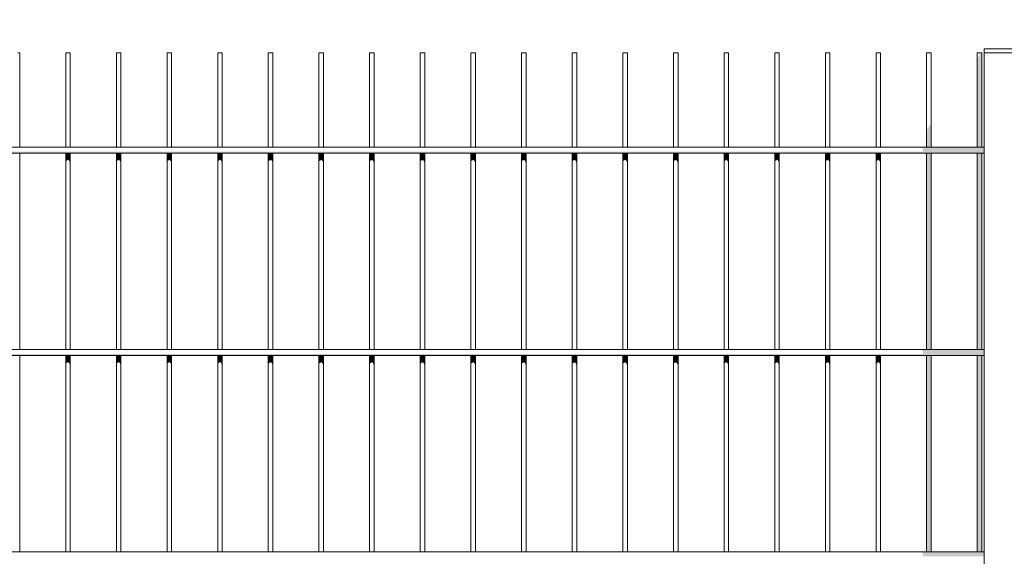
# Model space of a CAD drawing. Header units: metres. Extents: x -111 to -1, y -8 to 26.
# Tile 1041 of 1056: x -5.77 to -4.798, y 0.075 to 0.605. Entities that reach past the tile are written whole.
import ezdxf

# ---------------------------------------------------------------- set-up
doc = ezdxf.new("R2010")
doc.units = ezdxf.units.M
doc.header["$MEASUREMENT"] = 0
doc.layers.add('40 Absturzsicherung', color=7, linetype='Continuous')
doc.layers.add('94 Genehmigungsplanung Bemaßung', color=7, linetype='Continuous')
doc.styles.add('ERSTELLTER_STIL_2', font='arial.ttf')
doc.dimstyles.new('ERSTELLTER_STIL__1', dxfattribs={"dimtxt": 0.25, "dimasz": 0.19, "dimexe": 0.18, "dimexo": 0.1, "dimgap": 0, "dimtad": 1, "dimtih": 1, "dimtoh": 1, "dimzin": 0, "dimdsep": 46, "dimtxsty": 'ERSTELLTER_STIL_2', "dimblk": 'ARROWHEAD_6', "dimblk1": 'ARROWHEAD_6', "dimblk2": 'ARROWHEAD_6', "dimcen": 0.09, "dimclrd": 7, "dimclre": 7, "dimclrt": 7, "dimazin": 0, "dimtfac": 1, "dimtdec": 4, "dimtmove": 0, "dimatfit": 3, "dimfxl": 1, "dimtolj": 1, "dimtzin": 0, "dimarcsym": 0})

# ---------------------------------------------------------------- blocks, each defined once
blk = doc.blocks.new('*D130', base_point=(-27236.13209, 0))
at = {"layer": '94 Genehmigungsplanung Bemaßung', "color": 7, "linetype": 'Continuous', "lineweight": 13}
for p, q in [((-17.34109, 9.38425), (-17.34109, 9.75925)), ((-2.34191, 9.38425), (-2.34191, 9.75925)), ((-17.24109, 9.67175), (-17.44109, 9.47175)), ((-2.44191, 9.47175), (-2.24191, 9.67175)), ((-17.34109, 9.57175), (-2.34191, 9.57175)), ((-2.34191, 9.57175), (-2.19191, 9.57175))]:
    blk.add_line(p, q, dxfattribs=at)
at = {"layer": '94 Genehmigungsplanung Bemaßung', "color": 7, "lineweight": 13, "insert": (-10.27049, 9.62175), "char_height": 0.25, "attachment_point": 7, "style": 'ERSTELLTER_STIL_2'}
blk.add_mtext('\\A1;{\\pql;\\fArial|b0|i0|c0|p0;\\W1.000000;15,00}', dxfattribs=at)
blk = doc.blocks.new('ARROWHEAD_6')
at = {"color": 0, "linetype": 'Continuous', "lineweight": 0}
for p, q in [((-0.5, -0.5), (0.5, 0.5)), ((0, 0), (-1, 0))]:
    blk.add_line(p, q, dxfattribs=at)

msp = doc.modelspace()

# ---------------------------------------------------------------- hatches: boundary and pattern name
at = {"layer": '40 Absturzsicherung', "linetype": 'Continuous', "lineweight": 0, "true_color": 0x000000}
for points in [[(-4.82192, 0.57098), (-4.82472, 0.56703), (-4.82472, 0.47946), (-4.82192, 0.47946)], [(-4.82192, 0.57098), (-4.82192, 0.47946), (-4.8202, 0.47946), (-4.8202, 0.57246), (-4.82088, 0.57246)], [(-4.81805, 0.57246), (-4.81805, -0.28946), (-4.81804, -0.29005)], [(-4.87192, 0.50026), (-4.87472, 0.49631), (-4.87472, 0.47946), (-4.87192, 0.47946)], [(-4.8702, 0.50271), (-4.87192, 0.50026), (-4.87192, 0.47946), (-4.8702, 0.47946)], [(-4.87844, 0.47796), (-4.81805, 0.47796), (-4.81805, 0.47946), (-4.88104, 0.47946)], [(-4.81805, 0.47796), (-4.87844, 0.47796), (-4.87844, 0.47496), (-4.81805, 0.47496)], [(-6.30269, 0.47496), (-6.30269, 0.47346), (-4.81805, 0.47346), (-4.81805, 0.47496)], [(-5.72472, 0.47346), (-5.72472, 0.46558), (-5.72192, 0.46687), (-5.72192, 0.47346)], [(-5.72192, 0.47346), (-5.72192, 0.46687), (-5.7202, 0.46351), (-5.7202, 0.47346)], [(-5.67192, 0.47346), (-5.67472, 0.47346), (-5.67472, 0.46558), (-5.67192, 0.46687)], [(-5.67192, 0.47346), (-5.67192, 0.46687), (-5.6702, 0.46351), (-5.6702, 0.47346)], [(-5.62472, 0.47346), (-5.62472, 0.46558), (-5.62192, 0.46687), (-5.62192, 0.47346)], [(-5.62192, 0.47346), (-5.62192, 0.46687), (-5.6202, 0.46351), (-5.6202, 0.47346)], [(-5.57472, 0.47346), (-5.57472, 0.46558), (-5.57192, 0.46687), (-5.57192, 0.47346)], [(-5.57192, 0.47346), (-5.57192, 0.46687), (-5.5702, 0.46351), (-5.5702, 0.47346)], [(-5.52472, 0.47346), (-5.52472, 0.46558), (-5.52192, 0.46687), (-5.52192, 0.47346)], [(-5.52192, 0.46687), (-5.5202, 0.46351), (-5.5202, 0.47346), (-5.52192, 0.47346)], [(-5.47472, 0.47346), (-5.47472, 0.46558), (-5.47192, 0.46687), (-5.47192, 0.47346)], [(-5.4702, 0.47346), (-5.47192, 0.47346), (-5.47192, 0.46687), (-5.4702, 0.46351)], [(-5.42472, 0.46558), (-5.42192, 0.46687), (-5.42192, 0.47346), (-5.42472, 0.47346)], [(-5.42192, 0.47346), (-5.42192, 0.46687), (-5.4202, 0.46351), (-5.4202, 0.47346)], [(-5.37472, 0.46558), (-5.37192, 0.46687), (-5.37192, 0.47346), (-5.37472, 0.47346)], [(-5.37192, 0.47346), (-5.37192, 0.46687), (-5.3702, 0.46351), (-5.3702, 0.47346)], [(-5.32192, 0.47346), (-5.32472, 0.47346), (-5.32472, 0.46558), (-5.32192, 0.46687)], [(-5.32192, 0.47346), (-5.32192, 0.46687), (-5.3202, 0.46351), (-5.3202, 0.47346)], [(-5.27192, 0.47346), (-5.27472, 0.47346), (-5.27472, 0.46558), (-5.27192, 0.46687)], [(-5.27192, 0.47346), (-5.27192, 0.46687), (-5.2702, 0.46351), (-5.2702, 0.47346)], [(-5.22472, 0.47346), (-5.22472, 0.46558), (-5.22192, 0.46687), (-5.22192, 0.47346)], [(-5.22192, 0.47346), (-5.22192, 0.46687), (-5.2202, 0.46351), (-5.2202, 0.47346)], [(-5.17472, 0.46558), (-5.17192, 0.46687), (-5.17192, 0.47346), (-5.17472, 0.47346)], [(-5.1702, 0.47346), (-5.17192, 0.47346), (-5.17192, 0.46687), (-5.1702, 0.46351)], [(-5.12472, 0.46558), (-5.12192, 0.46687), (-5.12192, 0.47346), (-5.12472, 0.47346)], [(-5.12192, 0.46687), (-5.1202, 0.46351), (-5.1202, 0.47346), (-5.12192, 0.47346)], [(-5.07472, 0.47346), (-5.07472, 0.46558), (-5.07192, 0.46687), (-5.07192, 0.47346)], [(-5.07192, 0.46687), (-5.0702, 0.46351), (-5.0702, 0.47346), (-5.07192, 0.47346)], [(-5.02192, 0.47346), (-5.02472, 0.47346), (-5.02472, 0.46558), (-5.02192, 0.46687)], [(-5.02192, 0.46687), (-5.0202, 0.46351), (-5.0202, 0.47346), (-5.02192, 0.47346)], [(-4.97472, 0.46558), (-4.97192, 0.46687), (-4.97192, 0.47346), (-4.97472, 0.47346)], [(-4.97192, 0.46687), (-4.9702, 0.46351), (-4.9702, 0.47346), (-4.97192, 0.47346)], [(-4.92472, 0.46558), (-4.92192, 0.46687), (-4.92192, 0.47346), (-4.92472, 0.47346)], [(-4.92192, 0.46687), (-4.9202, 0.46351), (-4.9202, 0.47346), (-4.92192, 0.47346)], [(-4.87192, 0.47346), (-4.87472, 0.47346), (-4.87472, 0.27946), (-4.87192, 0.27946)], [(-4.8702, 0.47346), (-4.87192, 0.47346), (-4.87192, 0.27946), (-4.8702, 0.27946)], [(-4.82472, 0.27946), (-4.82192, 0.27946), (-4.82192, 0.47346), (-4.82472, 0.47346)], [(-4.82192, 0.27946), (-4.8202, 0.27946), (-4.8202, 0.47346), (-4.82192, 0.47346)], [(-6.30269, 0.27496), (-6.30269, 0.27346), (-4.81805, 0.27346), (-4.81805, 0.27496)], [(-5.72472, 0.27346), (-5.72472, 0.26558), (-5.72192, 0.26687), (-5.72192, 0.27346)], [(-5.72192, 0.27346), (-5.72192, 0.26687), (-5.7202, 0.26351), (-5.7202, 0.27346)], [(-5.67472, 0.27346), (-5.67472, 0.26558), (-5.67192, 0.26687), (-5.67192, 0.27346)], [(-5.67192, 0.27346), (-5.67192, 0.26687), (-5.6702, 0.26351), (-5.6702, 0.27346)], [(-5.62472, 0.27346), (-5.62472, 0.26558), (-5.62192, 0.26687), (-5.62192, 0.27346)], [(-5.62192, 0.27346), (-5.62192, 0.26687), (-5.6202, 0.26351), (-5.6202, 0.27346)], [(-5.57192, 0.27346), (-5.57472, 0.27346), (-5.57472, 0.26558), (-5.57192, 0.26687)], [(-5.57192, 0.27346), (-5.57192, 0.26687), (-5.5702, 0.26351), (-5.5702, 0.27346)], [(-5.52472, 0.27346), (-5.52472, 0.26558), (-5.52192, 0.26687), (-5.52192, 0.27346)], [(-5.52192, 0.26687), (-5.5202, 0.26351), (-5.5202, 0.27346), (-5.52192, 0.27346)], [(-5.47472, 0.27346), (-5.47472, 0.26558), (-5.47192, 0.26687), (-5.47192, 0.27346)], [(-5.47192, 0.27346), (-5.47192, 0.26687), (-5.4702, 0.26351), (-5.4702, 0.27346)], [(-5.42472, 0.27346), (-5.42472, 0.26558), (-5.42192, 0.26687), (-5.42192, 0.27346)], [(-5.42192, 0.27346), (-5.42192, 0.26687), (-5.4202, 0.26351), (-5.4202, 0.27346)], [(-5.37472, 0.27346), (-5.37472, 0.26558), (-5.37192, 0.26687), (-5.37192, 0.27346)], [(-5.37192, 0.27346), (-5.37192, 0.26687), (-5.3702, 0.26351), (-5.3702, 0.27346)], [(-5.32192, 0.27346), (-5.32472, 0.27346), (-5.32472, 0.26558), (-5.32192, 0.26687)], [(-5.32192, 0.27346), (-5.32192, 0.26687), (-5.3202, 0.26351), (-5.3202, 0.27346)], [(-5.27472, 0.27346), (-5.27472, 0.26558), (-5.27192, 0.26687), (-5.27192, 0.27346)], [(-5.27192, 0.27346), (-5.27192, 0.26687), (-5.2702, 0.26351), (-5.2702, 0.27346)], [(-5.22472, 0.27346), (-5.22472, 0.26558), (-5.22192, 0.26687), (-5.22192, 0.27346)], [(-5.22192, 0.27346), (-5.22192, 0.26687), (-5.2202, 0.26351), (-5.2202, 0.27346)], [(-5.17472, 0.26558), (-5.17192, 0.26687), (-5.17192, 0.27346), (-5.17472, 0.27346)], [(-5.1702, 0.27346), (-5.17192, 0.27346), (-5.17192, 0.26687), (-5.1702, 0.26351)], [(-5.12472, 0.26558), (-5.12192, 0.26687), (-5.12192, 0.27346), (-5.12472, 0.27346)], [(-5.1202, 0.27346), (-5.12192, 0.27346), (-5.12192, 0.26687), (-5.1202, 0.26351)], [(-5.07472, 0.27346), (-5.07472, 0.26558), (-5.07192, 0.26687), (-5.07192, 0.27346)], [(-5.07192, 0.26687), (-5.0702, 0.26351), (-5.0702, 0.27346), (-5.07192, 0.27346)], [(-5.02472, 0.27346), (-5.02472, 0.26558), (-5.02192, 0.26687), (-5.02192, 0.27346)], [(-5.02192, 0.26687), (-5.0202, 0.26351), (-5.0202, 0.27346), (-5.02192, 0.27346)], [(-4.97472, 0.26558), (-4.97192, 0.26687), (-4.97192, 0.27346), (-4.97472, 0.27346)], [(-4.97192, 0.26687), (-4.9702, 0.26351), (-4.9702, 0.27346), (-4.97192, 0.27346)], [(-4.92472, 0.26558), (-4.92192, 0.26687), (-4.92192, 0.27346), (-4.92472, 0.27346)], [(-4.92192, 0.26687), (-4.9202, 0.26351), (-4.9202, 0.27346), (-4.92192, 0.27346)], [(-4.87844, 0.27796), (-4.81805, 0.27796), (-4.81805, 0.27946), (-4.88104, 0.27946)], [(-4.81805, 0.27796), (-4.87844, 0.27796), (-4.87844, 0.27496), (-4.81805, 0.27496)], [(-4.87472, 0.07946), (-4.87192, 0.07946), (-4.87192, 0.27346), (-4.87472, 0.27346)], [(-4.87192, 0.07946), (-4.8702, 0.07946), (-4.8702, 0.27346), (-4.87192, 0.27346)], [(-4.82472, 0.07946), (-4.82192, 0.07946), (-4.82192, 0.27346), (-4.82472, 0.27346)], [(-4.8202, 0.27346), (-4.82192, 0.27346), (-4.82192, 0.07946), (-4.8202, 0.07946)], [(-4.87844, 0.07796), (-4.81805, 0.07796), (-4.81805, 0.07946), (-4.88104, 0.07946)], [(-4.81805, 0.07796), (-4.87844, 0.07796), (-4.87844, 0.07496), (-4.81805, 0.07496)]]:
    msp.add_hatch(color=18, dxfattribs=at).paths.add_polyline_path(points)

# ---------------------------------------------------------------- linework, layer by layer
at = {"layer": '40 Absturzsicherung', "color": 7, "linetype": 'Continuous', "lineweight": 13}
for p, q in [((-4.77804, 0.57646), (-4.81804, 0.57646)), ((-4.81804, 0.57246), (-4.81804, 0.57646)), ((-5.7702, 0.57246), (-5.77192, 0.57246)), ((-5.7702, 0.47946), (-5.7702, 0.57246)), ((-5.72192, 0.57246), (-5.72472, 0.57246)), ((-5.72472, 0.47946), (-5.72472, 0.57246)), ((-5.7202, 0.57246), (-5.72192, 0.57246)), ((-5.7202, 0.47946), (-5.7202, 0.57246)), ((-5.67192, 0.57246), (-5.67472, 0.57246)), ((-5.67472, 0.47946), (-5.67472, 0.57246)), ((-5.6702, 0.57246), (-5.67192, 0.57246)), ((-5.6702, 0.47946), (-5.6702, 0.57246)), ((-5.62192, 0.57246), (-5.62472, 0.57246)), ((-5.62472, 0.47946), (-5.62472, 0.57246)), ((-5.6202, 0.57246), (-5.62192, 0.57246)), ((-5.6202, 0.47946), (-5.6202, 0.57246)), ((-5.57192, 0.57246), (-5.57472, 0.57246)), ((-5.57472, 0.47946), (-5.57472, 0.57246)), ((-5.5702, 0.57246), (-5.57192, 0.57246)), ((-5.5702, 0.47946), (-5.5702, 0.57246)), ((-5.52192, 0.57246), (-5.52472, 0.57246)), ((-5.52472, 0.47946), (-5.52472, 0.57246)), ((-5.5202, 0.57246), (-5.52192, 0.57246)), ((-5.5202, 0.47946), (-5.5202, 0.57246)), ((-5.47192, 0.57246), (-5.47472, 0.57246)), ((-5.47472, 0.47946), (-5.47472, 0.57246)), ((-5.4702, 0.57246), (-5.47192, 0.57246)), ((-5.4702, 0.47946), (-5.4702, 0.57246)), ((-5.42192, 0.57246), (-5.42472, 0.57246)), ((-5.42472, 0.47946), (-5.42472, 0.57246)), ((-5.4202, 0.57246), (-5.42192, 0.57246)), ((-5.4202, 0.47946), (-5.4202, 0.57246)), ((-5.37192, 0.57246), (-5.37472, 0.57246)), ((-5.37472, 0.47946), (-5.37472, 0.57246)), ((-5.3702, 0.57246), (-5.37192, 0.57246)), ((-5.3702, 0.47946), (-5.3702, 0.57246)), ((-5.32192, 0.57246), (-5.32472, 0.57246)), ((-5.32472, 0.47946), (-5.32472, 0.57246)), ((-5.3202, 0.57246), (-5.32192, 0.57246)), ((-5.3202, 0.47946), (-5.3202, 0.57246)), ((-5.27192, 0.57246), (-5.27472, 0.57246)), ((-5.27472, 0.47946), (-5.27472, 0.57246)), ((-5.2702, 0.57246), (-5.27192, 0.57246)), ((-5.2702, 0.47946), (-5.2702, 0.57246)), ((-5.22192, 0.57246), (-5.22472, 0.57246)), ((-5.22472, 0.47946), (-5.22472, 0.57246)), ((-5.2202, 0.57246), (-5.22192, 0.57246)), ((-5.2202, 0.47946), (-5.2202, 0.57246)), ((-5.17192, 0.57246), (-5.17472, 0.57246)), ((-5.17472, 0.47946), (-5.17472, 0.57246)), ((-5.1702, 0.57246), (-5.17192, 0.57246)), ((-5.1702, 0.47946), (-5.1702, 0.57246)), ((-5.12192, 0.57246), (-5.12472, 0.57246)), ((-5.12472, 0.47946), (-5.12472, 0.57246)), ((-5.1202, 0.57246), (-5.12192, 0.57246)), ((-5.1202, 0.47946), (-5.1202, 0.57246)), ((-5.07192, 0.57246), (-5.07472, 0.57246)), ((-5.07472, 0.47946), (-5.07472, 0.57246)), ((-5.0702, 0.57246), (-5.07192, 0.57246)), ((-5.0702, 0.47946), (-5.0702, 0.57246)), ((-5.02192, 0.57246), (-5.02472, 0.57246)), ((-5.02472, 0.47946), (-5.02472, 0.57246)), ((-5.0202, 0.57246), (-5.02192, 0.57246)), ((-5.0202, 0.47946), (-5.0202, 0.57246)), ((-4.97192, 0.57246), (-4.97472, 0.57246)), ((-4.97472, 0.47946), (-4.97472, 0.57246)), ((-4.9702, 0.57246), (-4.97192, 0.57246)), ((-4.9702, 0.47946), (-4.9702, 0.57246)), ((-4.92192, 0.57246), (-4.92472, 0.57246)), ((-4.92472, 0.47946), (-4.92472, 0.57246)), ((-4.9202, 0.57246), (-4.92192, 0.57246)), ((-4.9202, 0.47946), (-4.9202, 0.57246)), ((-4.87192, 0.57246), (-4.87472, 0.57246)), ((-4.87472, 0.47946), (-4.87472, 0.57246)), ((-4.8702, 0.57246), (-4.87192, 0.57246)), ((-4.8702, 0.47946), (-4.8702, 0.57246)), ((-4.82192, 0.57246), (-4.82472, 0.57246)), ((-4.82472, 0.47946), (-4.82472, 0.57246)), ((-4.8202, 0.57246), (-4.82192, 0.57246)), ((-4.8202, 0.47946), (-4.8202, 0.57246)), ((-4.77804, 0.57246), (-4.81804, 0.57246)), ((-4.81804, -0.29005), (-4.81804, 0.57246)), ((-6.30269, 0.47946), (-4.81805, 0.47946)), ((-6.30269, 0.47346), (-4.81805, 0.47346)), ((-5.7702, 0.27946), (-5.7702, 0.47346)), ((-5.72472, 0.27946), (-5.72472, 0.47346)), ((-5.7202, 0.27946), (-5.7202, 0.47346)), ((-5.67472, 0.27946), (-5.67472, 0.47346)), ((-5.6702, 0.27946), (-5.6702, 0.47346)), ((-5.62472, 0.27946), (-5.62472, 0.47346)), ((-5.6202, 0.27946), (-5.6202, 0.47346)), ((-5.57472, 0.27946), (-5.57472, 0.47346)), ((-5.5702, 0.27946), (-5.5702, 0.47346)), ((-5.52472, 0.27946), (-5.52472, 0.47346)), ((-5.5202, 0.27946), (-5.5202, 0.47346)), ((-5.47472, 0.27946), (-5.47472, 0.47346)), ((-5.4702, 0.27946), (-5.4702, 0.47346)), ((-5.42472, 0.27946), (-5.42472, 0.47346)), ((-5.4202, 0.27946), (-5.4202, 0.47346)), ((-5.37472, 0.27946), (-5.37472, 0.47346)), ((-5.3702, 0.27946), (-5.3702, 0.47346)), ((-5.32472, 0.27946), (-5.32472, 0.47346)), ((-5.3202, 0.27946), (-5.3202, 0.47346)), ((-5.27472, 0.27946), (-5.27472, 0.47346)), ((-5.2702, 0.27946), (-5.2702, 0.47346)), ((-5.22472, 0.27946), (-5.22472, 0.47346)), ((-5.2202, 0.27946), (-5.2202, 0.47346)), ((-5.17472, 0.27946), (-5.17472, 0.47346)), ((-5.1702, 0.27946), (-5.1702, 0.47346)), ((-5.12472, 0.27946), (-5.12472, 0.47346)), ((-5.1202, 0.27946), (-5.1202, 0.47346)), ((-5.07472, 0.27946), (-5.07472, 0.47346)), ((-5.0702, 0.27946), (-5.0702, 0.47346)), ((-5.02472, 0.27946), (-5.02472, 0.47346)), ((-5.0202, 0.27946), (-5.0202, 0.47346)), ((-4.97472, 0.27946), (-4.97472, 0.47346)), ((-4.9702, 0.27946), (-4.9702, 0.47346)), ((-4.92472, 0.27946), (-4.92472, 0.47346)), ((-4.9202, 0.27946), (-4.9202, 0.47346)), ((-4.87472, 0.27946), (-4.87472, 0.47346)), ((-4.8702, 0.27946), (-4.8702, 0.47346)), ((-4.82472, 0.27946), (-4.82472, 0.47346)), ((-4.8202, 0.27946), (-4.8202, 0.47346)), ((-6.30269, 0.27946), (-4.81805, 0.27946)), ((-6.30269, 0.27346), (-4.81805, 0.27346)), ((-5.7702, 0.07946), (-5.7702, 0.27346)), ((-5.72472, 0.07946), (-5.72472, 0.27346)), ((-5.7202, 0.07946), (-5.7202, 0.27346)), ((-5.67472, 0.07946), (-5.67472, 0.27346)), ((-5.6702, 0.07946), (-5.6702, 0.27346)), ((-5.62472, 0.07946), (-5.62472, 0.27346)), ((-5.6202, 0.07946), (-5.6202, 0.27346)), ((-5.57472, 0.07946), (-5.57472, 0.27346)), ((-5.5702, 0.07946), (-5.5702, 0.27346)), ((-5.52472, 0.07946), (-5.52472, 0.27346)), ((-5.5202, 0.07946), (-5.5202, 0.27346)), ((-5.47472, 0.07946), (-5.47472, 0.27346)), ((-5.4702, 0.07946), (-5.4702, 0.27346)), ((-5.42472, 0.07946), (-5.42472, 0.27346)), ((-5.4202, 0.07946), (-5.4202, 0.27346)), ((-5.37472, 0.07946), (-5.37472, 0.27346)), ((-5.3702, 0.07946), (-5.3702, 0.27346)), ((-5.32472, 0.07946), (-5.32472, 0.27346)), ((-5.3202, 0.07946), (-5.3202, 0.27346)), ((-5.27472, 0.07946), (-5.27472, 0.27346)), ((-5.2702, 0.07946), (-5.2702, 0.27346)), ((-5.22472, 0.07946), (-5.22472, 0.27346)), ((-5.2202, 0.07946), (-5.2202, 0.27346)), ((-5.17472, 0.07946), (-5.17472, 0.27346)), ((-5.1702, 0.07946), (-5.1702, 0.27346)), ((-5.12472, 0.07946), (-5.12472, 0.27346)), ((-5.1202, 0.07946), (-5.1202, 0.27346)), ((-5.07472, 0.07946), (-5.07472, 0.27346)), ((-5.0702, 0.07946), (-5.0702, 0.27346)), ((-5.02472, 0.07946), (-5.02472, 0.27346)), ((-5.0202, 0.07946), (-5.0202, 0.27346)), ((-4.97472, 0.07946), (-4.97472, 0.27346)), ((-4.9702, 0.07946), (-4.9702, 0.27346)), ((-4.92472, 0.07946), (-4.92472, 0.27346)), ((-4.9202, 0.07946), (-4.9202, 0.27346)), ((-4.87472, 0.07946), (-4.87472, 0.27346)), ((-4.8702, 0.07946), (-4.8702, 0.27346)), ((-4.82472, 0.07946), (-4.82472, 0.27346)), ((-4.8202, 0.07946), (-4.8202, 0.27346)), ((-6.30269, 0.07946), (-4.81804, 0.07946))]:
    msp.add_line(p, q, dxfattribs=at)

# ---------------------------------------------------------------- dimensions: what is measured, and where the dimension line sits
at = {"layer": '94 Genehmigungsplanung Bemaßung', "color": 7, "linetype": 'Continuous', "lineweight": 13}
dim = msp.add_linear_dim(base=(-2.34191, 9.57175), p1=(-17.34109, -0.4), p2=(-2.34191, 25.35), dimstyle='ERSTELLTER_STIL__1', dxfattribs=at)
dim.commit()
dim.dimension.update_dxf_attribs({"geometry": '*D130', "text_midpoint": (-9.85171, 9.74675), "dimtype": 160})

doc.saveas('drawing.dxf')
